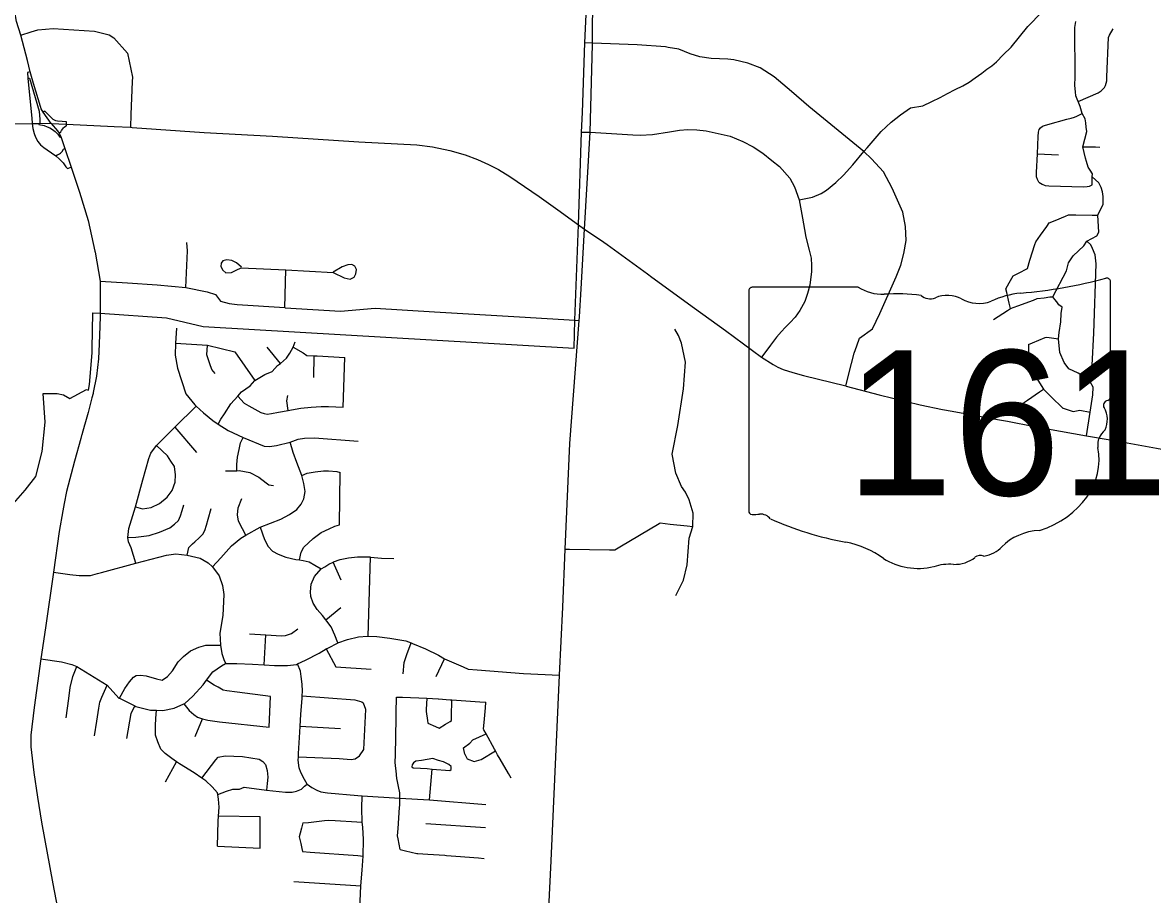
# Model space of a CAD drawing. Extents: x 1755200 to 1902939, y 644115 to 788070.
# Drawn here: x 1797614 to 1808355, y 757899 to 766300 of the extents above; entities that cross this region are included whole.
import ezdxf

# ---------------------------------------------------------------- set-up
doc = ezdxf.new("R2010")
doc.units = 0
for name, color, linetype in [('GM_X_City_Street', 7, 'Continuous'), ('GM_X_Interchange_Ramps', 7, 'Continuous'), ('GM_X_State_Route', 7, 'Continuous'), ('GM_X_State_Shield', 7, 'Continuous'), ('GM_X_Township', 7, 'Continuous'), ('GM_X_US_Route', 7, 'Continuous')]:
    doc.layers.add(name, color=color, linetype=linetype)

msp = doc.modelspace()

# ---------------------------------------------------------------- linework, layer by layer
at = {"layer": 'GM_X_City_Street'}
for points in [[(1803099, 766088), (1803099, 766099), (1803106, 767083), (1803132, 767474), (1803133, 767507)], [(1805742, 765094), (1805876, 765250), (1805975, 765341), (1806064, 765411), (1806159, 765477), (1806278, 765497), (1806366, 765539), (1806444, 765578), (1806514, 765615), (1806589, 765653), (1806663, 765690), (1806725, 765726), (1806783, 765767), (1806846, 765810), (1806895, 765849), (1806943, 765883), (1806988, 765920), (1807051, 765987), (1807127, 766061), (1807287, 766261), (1807423, 766398), (1807582, 766554), (1807747, 766689), (1807795, 766714)], [(1807530, 763658), (1807662, 763908), (1807680, 763986), (1807726, 764055), (1807775, 764101), (1807827, 764150), (1807855, 764194), (1807951, 764245), (1807971, 764283), (1807962, 764444), (1808012, 764551), (1808014, 764625), (1808008, 764671), (1807994, 764712), (1807972, 764757), (1807906, 764815), (1807912, 764842), (1807887, 764877), (1807870, 764907), (1807853, 764961), (1807844, 764995), (1807819, 765103), (1807857, 765249), (1807851, 765293), (1807848, 765333), (1807839, 765373), (1807811, 765423), (1807791, 765491), (1807772, 765538), (1807763, 765562), (1807752, 765592), (1807747, 765633), (1807742, 765692), (1807744, 765775), (1807741, 766249), (1807752, 766309)], [(1797598, 766178), (1797698, 766208), (1797762, 766227), (1797910, 766240), (1798309, 766215), (1798448, 766179), (1798495, 766150), (1798627, 766003), (1798673, 765774), (1798672, 765731), (1798658, 765414), (1798653, 765292)], [(1807772, 765538), (1807965, 765622), (1807994, 765641), (1808011, 765657), (1808025, 765674), (1808035, 765693), (1808043, 765714), (1808049, 765739), (1808049, 765777), (1808064, 766154), (1808073, 766177), (1808110, 766237)], [(1803022, 764311), (1803078, 765243), (1803099, 766088)], [(1803829, 766059), (1803801, 766063), (1803529, 766085), (1803099, 766099), (1803026, 766103)], [(1805537, 762802), (1805591, 763017), (1805619, 763116), (1805642, 763189), (1805668, 763261), (1805795, 763353), (1805863, 763498), (1805903, 763585), (1805969, 763738), (1806022, 763853), (1806065, 763965), (1806097, 764077), (1806117, 764201), (1806113, 764335), (1806086, 764473), (1805984, 764704), (1805899, 764861), (1805783, 764988), (1805711, 765058), (1805180, 765489), (1805015, 765635), (1804848, 765777), (1804714, 765864), (1804594, 765908), (1804460, 765938), (1804401, 765946), (1804241, 765953), (1804131, 765969), (1804040, 765996), (1803932, 766042), (1803829, 766059)], [(1807395, 764764), (1807381, 764789), (1807372, 764815), (1807371, 764856), (1807380, 765035), (1807387, 765201), (1807391, 765242), (1807399, 765269), (1807410, 765285), (1807430, 765300), (1807450, 765309), (1807481, 765317), (1807664, 765370), (1807704, 765379), (1807738, 765389), (1807760, 765397), (1807811, 765423)], [(1802995, 765243), (1803078, 765243), (1803488, 765219)], [(1803488, 765219), (1803560, 765215), (1803676, 765222), (1803841, 765246), (1803937, 765262), (1804016, 765268), (1804103, 765267), (1804195, 765256), (1804309, 765231), (1804423, 765204), (1804546, 765153), (1804647, 765103), (1804739, 765041), (1804824, 764970), (1804898, 764914), (1804998, 764802), (1805043, 764719), (1805088, 764592), (1805120, 764417), (1805140, 764308), (1805154, 764234), (1805186, 764109), (1805203, 764030), (1805206, 763961), (1805208, 763904), (1805191, 763772), (1805169, 763691), (1805143, 763613), (1805096, 763527), (1805050, 763463), (1805001, 763411), (1804967, 763378)], [(1805088, 764592), (1805218, 764618), (1805301, 764653), (1805351, 764686), (1805440, 764759), (1805514, 764829), (1805604, 764929), (1805711, 765058), (1805742, 765094)], [(1807380, 765035), (1807585, 765025)], [(1807819, 765103), (1807860, 765103), (1807941, 765101), (1807981, 765100)], [(1807395, 764764), (1807425, 764742), (1807454, 764730), (1807491, 764728), (1807824, 764717), (1807860, 764720), (1807882, 764725), (1807908, 764737), (1807906, 764815)], [(1807122, 763547), (1807110, 763598), (1807085, 763700), (1807076, 763738), (1807109, 763795), (1807136, 763840), (1807149, 763863), (1807219, 763898), (1807266, 763922), (1807284, 763931), (1807309, 764012), (1807356, 764162), (1807365, 764190), (1807409, 764252), (1807471, 764337), (1807495, 764371), (1807553, 764395), (1807650, 764437), (1807679, 764449), (1807752, 764448), (1807909, 764445), (1807962, 764444)], [(1802975, 763466), (1802992, 763735), (1803022, 764311)], [(1799187, 763750), (1799204, 764101), (1799196, 764181)], [(1807851, 762878), (1807896, 762947), (1807906, 763002), (1807925, 763311), (1807945, 763978), (1807935, 764065), (1807911, 764126), (1807894, 764160), (1807855, 764194)], [(1799721, 763945), (1799674, 763986), (1799628, 764010), (1799580, 764017), (1799544, 764007), (1799528, 763982), (1799525, 763950), (1799543, 763915), (1799573, 763891), (1799625, 763892), (1799671, 763916), (1799719, 763939), (1800149, 763918), (1800604, 763894), (1800711, 763841), (1800769, 763830), (1800806, 763850), (1800824, 763882), (1800828, 763922), (1800813, 763956), (1800785, 763972), (1800745, 763967), (1800691, 763949), (1800604, 763896)], [(1800138, 763556), (1800149, 763918)], [(1798361, 763811), (1798627, 763794), (1798910, 763775), (1799187, 763750), (1799393, 763707), (1799473, 763682), (1799519, 763619), (1799605, 763594), (1799681, 763585), (1800138, 763556), (1800142, 763555), (1800675, 763521), (1801008, 763551), (1801581, 763516), (1802396, 763466), (1802931, 763434), (1802973, 763432)], [(1806957, 763442), (1807003, 763471), (1807093, 763529), (1807122, 763547), (1807191, 763573), (1807342, 763628), (1807379, 763642), (1807447, 763651), (1807500, 763658), (1807530, 763658)], [(1807854, 762876), (1807851, 762878), (1807772, 762926), (1807682, 762966), (1807637, 763027), (1807596, 763125), (1807583, 763257), (1807590, 763315), (1807605, 763419), (1807610, 763499), (1807619, 763559), (1807586, 763582), (1807569, 763611), (1807548, 763635), (1807530, 763658)], [(1802583, 755808), (1802702, 758234), (1802783, 760019), (1802813, 760675), (1802837, 761232), (1802881, 762249), (1802973, 763432), (1802975, 763466)], [(1799096, 763357), (1799088, 763214), (1799085, 763098), (1799106, 762974), (1799188, 762726), (1799273, 762620), (1799287, 762607), (1799356, 762545), (1799447, 762470), (1799498, 762433)], [(1803902, 760785), (1803975, 760933), (1804012, 761080), (1804031, 761338), (1804066, 761449), (1804067, 761577), (1804031, 761706), (1803994, 761779), (1803957, 761835), (1803902, 761963), (1803865, 762147), (1803920, 762423), (1803975, 762773), (1803994, 763031), (1803957, 763215), (1803928, 763286), (1803891, 763347)], [(1804967, 763378), (1804954, 763365), (1804918, 763325), (1804869, 763271), (1804813, 763194), (1804776, 763146), (1804726, 763080)], [(1799088, 763214), (1799394, 763195), (1799659, 763131), (1799851, 762855)], [(1799469, 762923), (1799437, 762961), (1799418, 763015), (1799389, 763101), (1799394, 763195)], [(1799498, 762433), (1799523, 762483), (1799559, 762533), (1799619, 762630), (1799687, 762705), (1799724, 762745), (1799805, 762804), (1799851, 762855), (1799946, 762911), (1800016, 762940), (1800069, 762999), (1800097, 763018), (1800154, 763068), (1800187, 763116), (1800220, 763174), (1800238, 763228)], [(1807294, 763201), (1807334, 763217), (1807455, 763267), (1807470, 763273), (1807540, 763263), (1807583, 763257)], [(1807294, 763201), (1807294, 763149), (1807294, 763097), (1807294, 763095), (1807322, 762997), (1807336, 762948), (1807342, 762928), (1807386, 762858), (1807440, 762771), (1807514, 762698), (1807626, 762590), (1807628, 762587), (1807724, 762557), (1807788, 762568), (1807888, 762550)], [(1800097, 763018), (1799970, 763174)], [(1800220, 763174), (1800315, 763122), (1800350, 763094), (1800422, 763092), (1800452, 763091), (1800716, 763077)], [(1800420, 762883), (1800422, 763092)], [(1800700, 762599), (1800716, 763077)], [(1807853, 762322), (1807888, 762550), (1807914, 762718), (1807917, 762792), (1807888, 762842), (1807854, 762876)], [(1807246, 762639), (1807285, 762666), (1807401, 762745), (1807440, 762771)], [(1799687, 762705), (1799747, 762637), (1799794, 762610), (1799907, 762546), (1799939, 762538), (1799969, 762530), (1800011, 762537), (1800079, 762550), (1800170, 762567), (1800202, 762573), (1800294, 762588), (1800394, 762597), (1800488, 762603), (1800558, 762605), (1800700, 762599)], [(1800170, 762567), (1800159, 762660), (1800167, 762710)], [(1798705, 761096), (1798661, 761244), (1798634, 761304), (1798628, 761344), (1798640, 761430), (1798702, 761640), (1798772, 761899), (1798830, 762105), (1798849, 762157), (1798904, 762230), (1799082, 762406), (1799287, 762607)], [(1799498, 762433), (1799595, 762374), (1799739, 762307), (1799939, 762223), (1799991, 762219), (1800059, 762228), (1800190, 762261), (1800268, 762290), (1800328, 762299), (1800424, 762302), (1800844, 762270)], [(1808210, 762262), (1808221, 762468)], [(1799082, 762406), (1799291, 762163)], [(1798702, 761640), (1798770, 761619), (1798852, 761632), (1798935, 761671), (1799006, 761732), (1799056, 761797), (1799085, 761875), (1799086, 761947), (1799077, 762026), (1799042, 762078), (1799011, 762129), (1798904, 762230)], [(1799442, 761063), (1799524, 761149), (1799625, 761264), (1799716, 761337), (1799763, 761366), (1799902, 761442), (1800100, 761522), (1800185, 761567), (1800256, 761614), (1800296, 761664), (1800321, 761716), (1800334, 761788), (1800323, 761864), (1800302, 761941), (1800255, 762065), (1800221, 762162), (1800190, 762261)], [(1799679, 761987), (1799677, 762048), (1799684, 762118), (1799699, 762192), (1799714, 762256), (1799739, 762307)], [(1799567, 761984), (1799649, 761987), (1799679, 761987), (1799701, 761988), (1799802, 761969), (1799890, 761926), (1799961, 761871), (1799987, 761852), (1800031, 761846)], [(1800279, 761128), (1800296, 761203), (1800322, 761251), (1800411, 761334), (1800489, 761392), (1800565, 761428), (1800619, 761453), (1800664, 761467), (1800673, 761968)], [(1800302, 761941), (1800353, 761964), (1800431, 761977), (1800513, 761985), (1800559, 761985), (1800641, 761978), (1800673, 761968)], [(1799763, 761366), (1799731, 761429), (1799694, 761501), (1799683, 761561), (1799692, 761629), (1799725, 761719)], [(1798628, 761344), (1798705, 761347), (1798835, 761363), (1798935, 761396), (1799032, 761437), (1799078, 761471), (1799117, 761508), (1799137, 761552), (1799152, 761604), (1799167, 761658)], [(1799200, 761175), (1799217, 761247), (1799252, 761284), (1799272, 761302), (1799315, 761342), (1799349, 761377), (1799369, 761413), (1799386, 761463), (1799401, 761519), (1799430, 761623)], [(1802837, 761232), (1802878, 761231), (1803262, 761225), (1803314, 761225), (1803363, 761254), (1803740, 761479), (1803751, 761485), (1803848, 761474), (1804011, 761455), (1804066, 761449)], [(1799902, 761442), (1799943, 761325), (1799978, 761259), (1800022, 761214), (1800076, 761184), (1800150, 761155), (1800245, 761133), (1800279, 761128), (1800317, 761122), (1800375, 761110), (1800429, 761078), (1800489, 761043)], [(1798336, 760998), (1798376, 761009), (1798705, 761096), (1799001, 761175), (1799091, 761186), (1799200, 761175), (1799326, 761146), (1799402, 761099), (1799442, 761063), (1799507, 760976), (1799540, 760882), (1799551, 760795), (1799543, 760593), (1799515, 760423), (1799520, 760308), (1799532, 760227), (1799555, 760162), (1799571, 760132)], [(1800489, 761043), (1800525, 761063), (1800563, 761087), (1800604, 761106), (1800609, 761109), (1800673, 761134), (1800752, 761150), (1800840, 761157), (1800956, 761157), (1800965, 761156), (1801068, 761144), (1801188, 761143)], [(1800941, 760396), (1800965, 761156)], [(1800650, 760331), (1800619, 760405), (1800585, 760486), (1800544, 760538), (1800534, 760551), (1800502, 760594), (1800452, 760651), (1800411, 760711), (1800391, 760777), (1800385, 760823), (1800394, 760894), (1800424, 760970), (1800489, 761043)], [(1800680, 760934), (1800604, 761106)], [(1797914, 761010), (1798072, 760987), (1798072, 760987)], [(1798072, 760987), (1798159, 760980), (1798178, 760980)], [(1798178, 760980), (1798271, 760980), (1798336, 760998)], [(1800534, 760551), (1800678, 760672)], [(1797793, 760176), (1797990, 760148), (1798090, 760123), (1798138, 760103), (1798430, 759924), (1798543, 759800), (1798550, 759797), (1798695, 759724), (1798706, 759718), (1798846, 759682), (1798904, 759682), (1798966, 759681), (1799076, 759703), (1799169, 759745), (1799176, 759748), (1799253, 759817), (1799353, 759926), (1799387, 759971), (1799448, 760052), (1799529, 760109), (1799567, 760132), (1799571, 760132), (1799679, 760133), (1799829, 760127), (1799939, 760119), (1800039, 760112), (1800165, 760113), (1800253, 760124), (1800261, 760128), (1800337, 760165), (1800470, 760233), (1800537, 760272), (1800559, 760284), (1800645, 760329), (1800650, 760331), (1800744, 760364), (1800848, 760387), (1800934, 760396), (1800941, 760396), (1801026, 760393), (1801149, 760375), (1801303, 760349), (1801356, 760331), (1801369, 760326), (1801492, 760273), (1801619, 760211), (1801676, 760178), (1801697, 760166), (1801854, 760100), (1801903, 760079), (1801989, 760072), (1802437, 760037), (1802783, 760019)], [(1799801, 760416), (1799957, 760407), (1800107, 760398), (1800147, 760400), (1800205, 760420), (1800263, 760466)], [(1799939, 760119), (1799957, 760407)], [(1798550, 759797), (1798601, 759890), (1798644, 759956), (1798682, 760002), (1798710, 760016), (1798752, 760021), (1798806, 760013), (1798906, 759986), (1798960, 759972), (1799012, 760008), (1799060, 760062), (1799113, 760147), (1799163, 760199), (1799232, 760253), (1799312, 760289), (1799378, 760308), (1799442, 760308), (1799520, 760308)], [(1801278, 760033), (1801289, 760141), (1801314, 760219), (1801356, 760331)], [(1800537, 760272), (1800631, 760101), (1800971, 760079)], [(1801594, 760007), (1801676, 760178)], [(1798035, 759610), (1798060, 759796), (1798073, 759901), (1798099, 760008), (1798138, 760103)], [(1800353, 758972), (1800328, 759016), (1800294, 759083), (1800276, 759129), (1800269, 759201), (1800270, 759235), (1800271, 759267), (1800285, 759470), (1800288, 759528), (1800294, 759640), (1800305, 759800), (1800307, 759821), (1800311, 759866), (1800306, 759934), (1800298, 760006), (1800290, 760057), (1800261, 760128)], [(1800001, 759816), (1799681, 759856), (1799581, 759870), (1799547, 759877), (1799499, 759905), (1799458, 759925), (1799387, 759971)], [(1798308, 759437), (1798329, 759577), (1798350, 759703), (1798360, 759759), (1798379, 759807), (1798430, 759924)], [(1799169, 759745), (1799220, 759680), (1799264, 759640), (1799299, 759615), (1799347, 759599), (1799397, 759587), (1799511, 759570), (1799989, 759519), (1800001, 759816)], [(1800307, 759821), (1800813, 759781), (1800879, 759763), (1800896, 759749)], [(1800857, 759244), (1800898, 759304), (1800918, 759690), (1800896, 759749)], [(1801250, 758344), (1801240, 758394), (1801230, 758444), (1801224, 758473), (1801229, 758544), (1801243, 758747), (1801245, 758769), (1801246, 758836), (1801246, 758848), (1801247, 758887), (1801234, 758949), (1801224, 758998), (1801218, 759025), (1801210, 759099), (1801205, 759149), (1801202, 759182), (1801203, 759251), (1801210, 759606), (1801210, 759627), (1801212, 759708), (1801213, 759758), (1801215, 759809)], [(1801215, 759809), (1801272, 759807), (1801505, 759797), (1801616, 759792), (1801619, 759792), (1801731, 759784), (1801746, 759783), (1802017, 759764), (1802075, 759760)], [(1801505, 759797), (1801503, 759743), (1801500, 759689), (1801499, 759669), (1801511, 759583), (1801514, 759558), (1801590, 759526), (1801625, 759511), (1801685, 759547), (1801731, 759575), (1801743, 759583), (1801744, 759676), (1801745, 759729), (1801746, 759783)], [(1802316, 759028), (1802290, 759074), (1802210, 759213), (1802187, 759252), (1802165, 759293), (1802157, 759307), (1802076, 759456), (1802055, 759494), (1802052, 759499), (1802061, 759600), (1802070, 759707), (1802075, 759760)], [(1798620, 759411), (1798662, 759651), (1798695, 759724)], [(1799493, 758374), (1799497, 758616), (1799500, 758664), (1799506, 758751), (1799500, 758827), (1799494, 758871), (1799491, 758889), (1799439, 758947), (1799378, 759004), (1799341, 759028), (1799266, 759079), (1799127, 759168), (1799098, 759187), (1799051, 759218), (1798989, 759267), (1798947, 759309), (1798916, 759377), (1798894, 759443), (1798895, 759536), (1798897, 759604), (1798904, 759682)], [(1799276, 759431), (1799347, 759599)], [(1800288, 759528), (1800675, 759507)], [(1801872, 759260), (1801857, 759321), (1801918, 759366), (1801948, 759397), (1802076, 759456)], [(1799341, 759028), (1799475, 759206), (1799499, 759232), (1799565, 759245), (1799731, 759236), (1799891, 759213), (1799929, 759189), (1799955, 759159), (1799970, 759103), (1799976, 759039), (1799969, 758978), (1799963, 758915)], [(1800270, 759235), (1800663, 759217), (1800779, 759208), (1800815, 759214), (1800857, 759244)], [(1801556, 759116), (1801728, 759103), (1801740, 759113), (1801739, 759141), (1801717, 759161), (1801667, 759187), (1801617, 759199), (1801565, 759218), (1801509, 759208), (1801453, 759198), (1801401, 759191), (1801377, 759175), (1801365, 759157), (1801363, 759137), (1801373, 759129), (1801446, 759124), (1801508, 759122), (1801556, 759116)], [(1801872, 759260), (1801894, 759215), (1801962, 759188), (1802030, 759209), (1802165, 759293)], [(1798991, 758995), (1799098, 759187)], [(1801533, 758819), (1801556, 759116)], [(1799494, 758871), (1799577, 758905), (1799639, 758922), (1799703, 758924), (1799747, 758942), (1799963, 758915), (1800145, 758893), (1800209, 758893), (1800251, 758903), (1800299, 758922), (1800329, 758952), (1800353, 758972)], [(1800353, 758972), (1800399, 758940), (1800447, 758914), (1800487, 758897), (1800549, 758887), (1800841, 758862), (1800882, 758858), (1801246, 758836), (1801533, 758819), (1802074, 758776)], [(1800856, 757690), (1800864, 757846), (1800872, 757992), (1800883, 758145), (1800892, 758280), (1800896, 758440), (1800891, 758559), (1800884, 758607), (1800880, 758739), (1800882, 758858)], [(1799493, 758374), (1799901, 758357), (1799901, 758656), (1799500, 758664)], [(1800314, 758598), (1800301, 758549), (1800287, 758500), (1800277, 758463), (1800292, 758401), (1800304, 758351), (1800311, 758322), (1800383, 758317), (1800841, 758284), (1800892, 758280)], [(1800314, 758598), (1800366, 758604), (1800521, 758621), (1800559, 758625), (1800625, 758621), (1800832, 758610), (1800884, 758607)], [(1801497, 758593), (1801545, 758590), (1802023, 758558), (1802071, 758554)], [(1801250, 758344), (1801302, 758331), (1801408, 758305), (1801418, 758303), (1801516, 758297), (1801678, 758287), (1801696, 758286), (1801786, 758279), (1802003, 758261), (1802057, 758257)], [(1800225, 758035), (1800872, 757992)]]:
    msp.add_lwpolyline(points, dxfattribs=at)
at = {"layer": 'GM_X_Interchange_Ramps'}
for points in [[(1797690, 765825), (1797662, 765817), (1797667, 765762), (1797704, 765375), (1797708, 765334), (1797708, 765328), (1797709, 765326), (1797715, 765278), (1797726, 765231), (1797739, 765194), (1797762, 765153), (1797788, 765123), (1797821, 765097), (1797853, 765075), (1797895, 765045), (1797936, 765016), (1797972, 764984), (1797987, 764968), (1798005, 764947), (1798033, 764911), (1798047, 764895), (1798084, 764907)], [(1797667, 765762), (1797684, 765764), (1797776, 765447), (1797781, 765365), (1797782, 765329)], [(1798039, 765321), (1798038, 765344), (1797996, 765346), (1797951, 765349), (1797937, 765353), (1797924, 765359), (1797910, 765366), (1797829, 765447), (1797813, 765436)], [(1797774, 765328), (1797774, 765318), (1797825, 765307), (1797853, 765296), (1797879, 765284), (1797904, 765268), (1797929, 765250), (1797945, 765234), (1797955, 765223), (1797975, 765197), (1797985, 765201)], [(1797967, 765235), (1797985, 765247), (1797992, 765259), (1798002, 765275), (1798010, 765285), (1798017, 765292), (1798028, 765300), (1798039, 765306), (1798039, 765321)], [(1797936, 765016), (1797948, 765024), (1797960, 765028), (1797971, 765034), (1797980, 765041), (1797991, 765050), (1797997, 765058), (1798010, 765080), (1798024, 765085)]]:
    msp.add_lwpolyline(points, dxfattribs=at)
at = {"layer": 'GM_X_State_Route'}
for points in [[(1797662, 765932), (1797598, 766178), (1797559, 766307), (1797439, 766997), (1797419, 767698), (1797419, 767844), (1797452, 768221), (1797475, 768350), (1797487, 768422), (1797491, 768440)], [(1797722, 765713), (1797690, 765825), (1797662, 765932)], [(1797788, 765489), (1797722, 765713)], [(1797890, 765326), (1797813, 765436), (1797794, 765469), (1797788, 765489)], [(1797890, 765326), (1798039, 765321), (1798235, 765312), (1798302, 765309)], [(1798302, 765309), (1798497, 765298), (1798653, 765292), (1798670, 765290)], [(1798670, 765290), (1799362, 765240), (1800021, 765204), (1800851, 765152), (1801408, 765122), (1801560, 765103), (1801728, 765068), (1801876, 765025), (1801994, 764982), (1802098, 764934), (1802195, 764884), (1802305, 764816), (1802588, 764624), (1802766, 764496)], [(1802766, 764496), (1802964, 764353), (1802979, 764342)], [(1802979, 764342), (1803022, 764311), (1803210, 764186), (1803242, 764163)], [(1803242, 764163), (1803628, 763881), (1803670, 763850)], [(1803670, 763850), (1804081, 763552), (1804379, 763337), (1804726, 763080), (1804838, 763008), (1804883, 762984), (1804933, 762961), (1805027, 762933), (1805129, 762904), (1805537, 762802), (1805540, 762801)], [(1805540, 762801), (1805859, 762717), (1806251, 762620), (1806469, 762576), (1806560, 762559), (1806996, 762480), (1807093, 762462)], [(1807093, 762462), (1807353, 762412), (1807853, 762322), (1808063, 762288), (1808137, 762275)], [(1808137, 762275), (1808210, 762262), (1808525, 762203), (1808874, 762141), (1809249, 762074), (1809431, 762042), (1809525, 762027), (1809599, 762014)]]:
    msp.add_lwpolyline(points, dxfattribs=at)
at = {"layer": 'GM_X_State_Shield'}
for p, q in [((1805657, 763752), (1804638, 763752)), ((1808084, 762699), (1808084, 763804)), ((1804604, 763715), (1804604, 761602)), ((1808084, 762699), (1808084, 762699))]:
    msp.add_line(p, q, dxfattribs=at)
for centre, major_axis, start_param, end_param in [((1806844, 766633), (3691, 0), 4.814394, 5.042369), ((1808045, 763809), (38.7, 0), 6.141152, 7.989035), ((1804643, 763720), (40.3, 0), 1.712693, 3.28349), ((1805900, 763997), (391, 0), 4.042523, 4.731795), ((1806029, 762565), (1404, 0), 1.404758, 1.657858), ((1806348, 763731), (113, 0), 3.836095, 5.185415), ((1806514, 763486), (235, 0), 0.950623, 2.079405), ((1806817, 763822), (282, 0), 4.081561, 5.145723), ((1807315, 763106), (743, 0), 1.699011, 2.107814), ((1808075, 762617), (60, 0), 1.883978, 3.671073), ((1808043, 762694), (41.5, 0), 5.05454, 6.418171), ((1807694, 762478), (360, 0), 5.934695, 6.695948), ((1808223, 762236), (262, 0), 2.387724, 3.262537), ((1807051, 762095), (923, 0), 5.101752, 6.440018), ((1804644, 761597), (40.7, 0), 3.00124, 4.508301), ((1804713, 761480), (112, 0), 0.519207, 1.627899), ((1804650, 761814), (310, 0), 4.665946, 4.897461), ((1806127, 763379), (2665, 0), 4.195997, 4.488961), ((1807440, 761009), (506, 0), 1.647645, 2.488434), ((1805332, 760653), (834, 0), 0.823519, 1.323587), ((1806800, 761397), (298, 0), 4.937069, 5.64225), ((1806234, 761470), (529, 0), 4.026481, 4.996735), ((1806578, 761311), (282, 0), 4.691044, 5.507374), ((1806833, 761107), (79.4, 0), 1.147584, 2.315152), ((1806540, 760739), (435, 0), 1.495662, 1.94098)]:
    msp.add_ellipse(centre, major_axis=major_axis, ratio=0.8, start_param=start_param, end_param=end_param, dxfattribs=at)
at = {"layer": 'GM_X_Township'}
msp.add_lwpolyline([(1797505, 761645), (1797642, 761801), (1797745, 761932), (1797806, 762172), (1797832, 762455), (1797815, 762730), (1797948, 762730), (1798010, 762716), (1798071, 762682), (1798232, 762768), (1798251, 762763), (1798261, 762817), (1798285, 763121), (1798285, 763163), (1798291, 763505), (1798362, 763501), (1799001, 763458), (1799354, 763375), (1802922, 763165), (1802931, 763434), (1802964, 764353), (1802995, 765243), (1803002, 765433), (1803026, 766103), (1803091, 767476)], dxfattribs=at)
at = {"layer": 'GM_X_US_Route'}
for points in [[(1796787, 765300), (1796888, 765313), (1797087, 765325), (1797198, 765323), (1797708, 765328), (1797774, 765328), (1797782, 765329), (1797890, 765326)], [(1797890, 765326), (1797952, 765258), (1797967, 765235), (1797985, 765201), (1798024, 765085), (1798084, 764907), (1798165, 764666), (1798247, 764393), (1798311, 764098)], [(1798311, 764098), (1798313, 764090), (1798361, 763811), (1798362, 763675), (1798362, 763524)], [(1798362, 763524), (1798362, 763501), (1798361, 763471)], [(1798361, 763471), (1798359, 763376), (1798352, 763208)], [(1798352, 763208), (1798346, 763063), (1798328, 762896), (1798296, 762739)], [(1798283, 762688), (1798246, 762547), (1798214, 762435)], [(1798296, 762739), (1798294, 762729), (1798283, 762688)], [(1798214, 762435), (1798211, 762425), (1798186, 762333)], [(1798186, 762333), (1798184, 762326), (1798176, 762297), (1798116, 762079), (1798039, 761786), (1798017, 761671)], [(1798017, 761671), (1798003, 761602), (1797969, 761401), (1797914, 761010), (1797836, 760475)], [(1797836, 760475), (1797793, 760176), (1797728, 759709), (1797695, 759441), (1797695, 759329), (1797723, 759083), (1797759, 758845), (1797797, 758605), (1797906, 758013), (1798102, 756988), (1798172, 756652), (1798246, 756355), (1798335, 756066), (1798513, 755586), (1798791, 754830), (1799058, 754118), (1799139, 753877)]]:
    msp.add_lwpolyline(points, dxfattribs=at)

# ---------------------------------------------------------------- texts
at = {"layer": 'GM_X_State_Shield'}
msp.add_text('161', height=1392.2, dxfattribs=at).set_placement((1805534, 761751))

doc.saveas('drawing.dxf')
